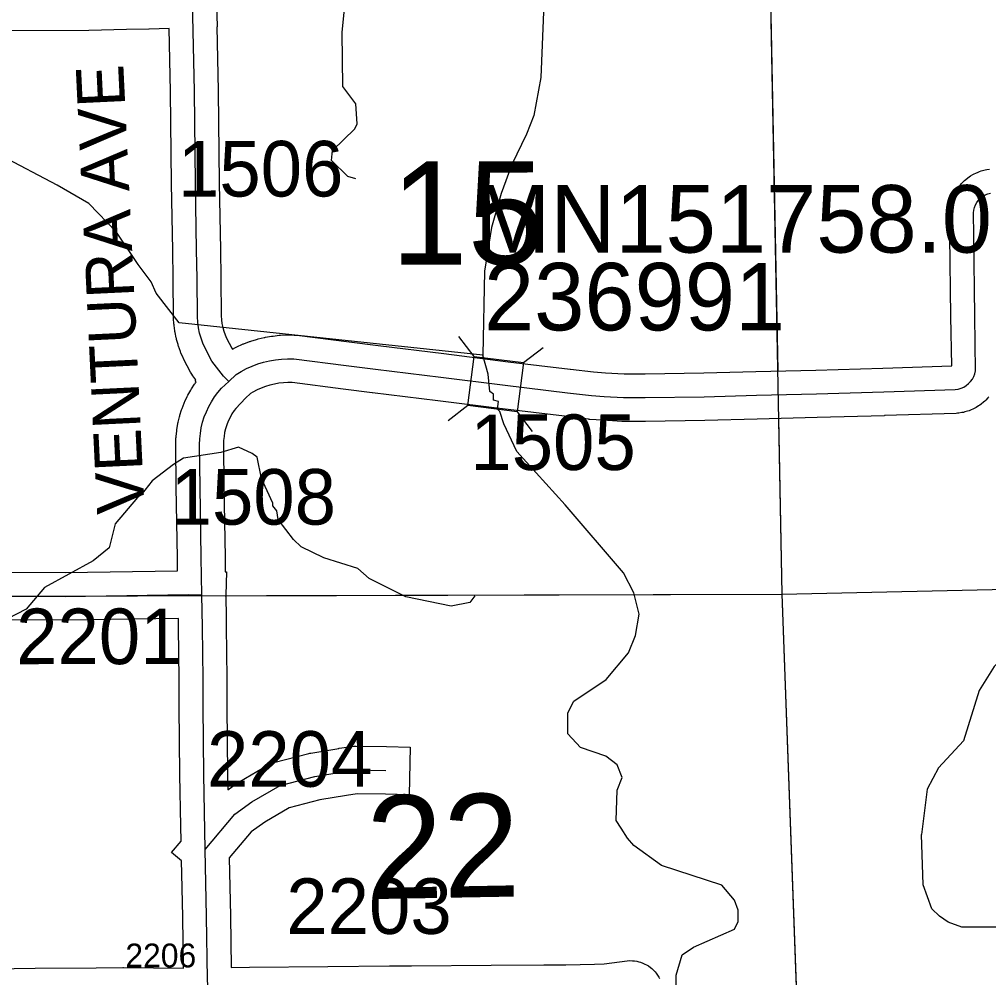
# Model space of a CAD drawing. Extents: x 23.6 to 68.7, y -63 to -29.
# Drawn here: x 53.581 to 54.801, y -42.96 to -41.753 of the extents above; entities that cross this region are included whole.
import ezdxf

# ---------------------------------------------------------------- set-up
doc = ezdxf.new("R2010")
doc.units = 0
for name, color, linetype in [('tdCoHydroRiver', 7, 'Continuous'), ('tdCoSecRdNmbr', 7, 'Continuous'), ('tdCoSecRdTxt', 7, 'Continuous'), ('tdCoSecRteBand', 7, 'Continuous'), ('tdCoSecRteCL', 7, 'Continuous'), ('tdCoSectLine', 7, 'Continuous'), ('tdCoSectLinePart', 7, 'Continuous'), ('tdCoSectNmbr', 7, 'Continuous'), ('tdCoStrucSec', 7, 'Continuous'), ('tdCoStrucSecCoName', 7, 'Continuous'), ('tdCoStrucSecFHWANum', 7, 'Continuous'), ('tdCoSurfEarth', 7, 'Continuous'), ('tdCoSurfGravel', 7, 'Continuous')]:
    doc.layers.add(name, color=color, linetype=linetype)

msp = doc.modelspace()

# ---------------------------------------------------------------- linework, layer by layer
at = {"layer": 'tdCoHydroRiver'}
for points in [[(54.0042, -41.9539), (53.9942, -41.9511), (53.9735, -41.9309), (53.9749, -41.9182), (54.003, -41.891), (54.006, -41.8847), (54.0041, -41.8594), (53.9881, -41.8375), (53.9872, -41.7697), (53.9914, -41.727)], [(54.2409, -41.7334), (54.2374, -41.8265), (54.2285, -41.874), (54.2193, -41.8978), (54.2008, -41.9359), (54.1871, -41.9724), (54.175, -42.0152), (54.1662, -42.0705), (54.1643, -42.1763)], [(54.1643, -42.1763), (53.7818, -42.1353), (53.753, -42.0978), (53.7465, -42.0836), (53.7304, -42.0617), (53.7031, -42.021), (53.6679, -41.9852), (53.6281, -41.962), (53.5582, -41.925), (53.5009, -41.8862), (53.4565, -41.8662), (53.4122, -41.862), (53.2875, -41.8573), (53.24, -41.8516)], [(54.3463, -42.7845), (54.3384, -42.7718), (54.332, -42.7623), (54.3334, -42.724), (54.3396, -42.7081), (54.3332, -42.6922), (54.319, -42.6811), (54.2873, -42.6704), (54.2713, -42.6533), (54.271, -42.6265), (54.2787, -42.6121), (54.3194, -42.5848), (54.3474, -42.5513), (54.3566, -42.5291), (54.361, -42.5022), (54.3543, -42.4755), (54.3414, -42.4504), (54.2677, -42.3645), (54.2069, -42.2973), (54.1907, -42.2628), (54.1857, -42.2471), (54.1825, -42.244), (54.184, -42.2345), (54.1777, -42.233), (54.1776, -42.2251), (54.1728, -42.222), (54.1709, -42.1999), (54.1643, -42.1763)], [(54.1539, -42.4795), (54.1477, -42.4875), (54.1241, -42.4925), (54.0671, -42.4806), (54.021, -42.4575), (54.0067, -42.445), (53.9639, -42.4314), (53.9353, -42.4175), (53.9257, -42.4082), (53.9065, -42.3831), (53.9047, -42.3721), (53.8999, -42.3659), (53.8999, -42.3627), (53.8853, -42.3313), (53.8802, -42.3045), (53.8738, -42.2999), (53.8564, -42.2922), (53.8344, -42.2988), (53.7871, -42.3057), (53.7746, -42.3137), (53.748, -42.3346), (53.734, -42.3521), (53.7293, -42.3554), (53.7013, -42.3888), (53.6938, -42.4189), (53.6735, -42.435), (53.6123, -42.4689), (53.589, -42.496), (53.5419, -42.5203)], [(54.9255, -42.4573), (54.9019, -42.4735), (54.8079, -42.5682), (54.7891, -42.5985), (54.7692, -42.6621), (54.7378, -42.6958), (54.7238, -42.7229), (54.7165, -42.7799)], [(54.8016, -43.4051), (54.7743, -43.3692), (54.7646, -43.3504), (54.7452, -43.3111), (54.7234, -43.212), (54.7186, -43.2041), (54.6914, -43.1792), (54.6549, -43.1591), (54.5439, -43.1179), (54.4563, -43.059), (54.4164, -43.0184), (54.4099, -43.0027), (54.4082, -42.9964), (54.4077, -42.957), (54.4153, -42.9316), (54.4294, -42.922), (54.4812, -42.8993), (54.4858, -42.8897), (54.4857, -42.8754), (54.4809, -42.8628), (54.4649, -42.8439), (54.3892, -42.8191), (54.3543, -42.794), (54.3463, -42.7845)], [(54.8205, -42.8966), (54.7674, -42.8969), (54.7501, -42.8906), (54.7391, -42.8828), (54.7296, -42.8734), (54.7184, -42.8434), (54.7165, -42.7799)]]:
    msp.add_lwpolyline(points, dxfattribs=at)
at = {"layer": 'tdCoSecRteBand'}
for points in [[(53.8287, -41.7329), (53.8297, -41.7626), (53.8292, -41.7626), (53.8311, -41.8427), (53.8311, -41.8429), (53.8311, -41.8432), (53.8322, -41.9595), (53.8337, -42.0429), (53.8337, -42.0429), (53.8337, -42.0429), (53.8343, -42.0791), (53.8343, -42.0792), (53.8343, -42.0794), (53.8348, -42.1267), (53.8351, -42.1317), (53.8357, -42.1364), (53.8367, -42.1411), (53.838, -42.1457), (53.8396, -42.1503), (53.8414, -42.1545), (53.8482, -42.1673), (53.849, -42.1684), (53.8527, -42.1664), (53.8536, -42.1659), (53.8544, -42.1655), (53.8614, -42.1624), (53.8623, -42.162), (53.8632, -42.1617), (53.8703, -42.159), (53.8712, -42.1587), (53.8721, -42.1584), (53.8794, -42.1562), (53.8803, -42.1559), (53.8813, -42.1557), (53.8887, -42.1539), (53.8896, -42.1537), (53.8906, -42.1535), (53.8981, -42.1522), (53.899, -42.1521), (53.9, -42.152), (53.9076, -42.1511), (53.9085, -42.151), (53.9095, -42.151), (53.9171, -42.1507), (53.9181, -42.1506), (53.919, -42.1506), (53.9267, -42.1508), (53.9282, -42.1508), (53.9298, -42.151), (53.9957, -42.1592), (53.9958, -42.1592), (53.9959, -42.1592), (54.0326, -42.164), (54.115, -42.174), (54.1151, -42.174), (54.1152, -42.174), (54.1961, -42.1844), (54.2742, -42.1936), (54.2743, -42.1936), (54.2744, -42.1936), (54.3037, -42.1972), (54.3187, -42.1982), (54.342, -42.1996)], [(53.5072, -42.4496), (53.6381, -42.4501), (53.7799, -42.4478), (53.7796, -42.4314), (53.7796, -42.4314), (53.7796, -42.4314), (53.7782, -42.3425), (53.7782, -42.3425), (53.7782, -42.3424), (53.7776, -42.2892), (53.7776, -42.2884), (53.7776, -42.2877), (53.7778, -42.2806), (53.7779, -42.2796), (53.778, -42.2786), (53.7787, -42.2716), (53.7788, -42.2706), (53.779, -42.2696), (53.7802, -42.2626), (53.7803, -42.2616), (53.7806, -42.2606), (53.7822, -42.2537), (53.7825, -42.2527), (53.7828, -42.2517), (53.7849, -42.245), (53.7852, -42.244), (53.7856, -42.2431), (53.7882, -42.2364), (53.7885, -42.2355), (53.789, -42.2346), (53.792, -42.2282), (53.7924, -42.2272), (53.7929, -42.2264), (53.7964, -42.2202), (53.7968, -42.2193), (53.7974, -42.2184), (53.8013, -42.2125), (53.8018, -42.2116), (53.8024, -42.2108), (53.8034, -42.2095), (53.802, -42.208), (53.803, -42.207), (53.7992, -42.2021), (53.7976, -42.2), (53.7963, -42.1977), (53.7878, -42.1815), (53.7873, -42.1805), (53.7869, -42.1795), (53.7841, -42.1732), (53.7837, -42.1722), (53.7834, -42.1713), (53.7811, -42.1648), (53.7807, -42.1638), (53.7805, -42.1628), (53.7786, -42.1562), (53.7783, -42.1552), (53.7781, -42.1542), (53.7768, -42.1475), (53.7765, -42.1465), (53.7764, -42.1455), (53.7755, -42.1387), (53.7754, -42.1377), (53.7753, -42.1366), (53.7748, -42.1298), (53.7748, -42.1289), (53.7748, -42.1281), (53.7743, -42.08), (53.7737, -42.044), (53.7722, -41.9604), (53.7722, -41.9603), (53.7722, -41.9602), (53.7711, -41.8439), (53.7692, -41.7646), (53.7442, -41.7654), (53.744, -41.7654), (53.7438, -41.7654), (53.7157, -41.7659), (53.6682, -41.7669), (53.668, -41.7669), (53.6679, -41.7669), (53.5687, -41.7677)], [(54.342, -42.1996), (54.3684, -42.1996), (54.4423, -42.1985), (54.5079, -42.1967), (54.508, -42.1966), (54.508, -42.1966), (54.5836, -42.1948), (54.668, -42.1924), (54.7545, -42.1895), (54.7536, -42.1274), (54.7536, -42.1274), (54.7536, -42.1274), (54.7523, -42.0258), (54.7523, -42.0258), (54.7523, -42.0258), (54.752, -41.9973), (54.752, -41.9953), (54.7522, -41.9934), (54.7526, -41.9899), (54.7529, -41.9879), (54.7533, -41.986), (54.7542, -41.9826), (54.7547, -41.9807), (54.7554, -41.9789), (54.7567, -41.9756), (54.7575, -41.9738), (54.7584, -41.9721), (54.7601, -41.969), (54.7611, -41.9673), (54.7622, -41.9658), (54.7644, -41.9629), (54.7655, -41.9614), (54.7669, -41.96), (54.7693, -41.9574), (54.7707, -41.956), (54.7722, -41.9548), (54.775, -41.9526), (54.7765, -41.9514), (54.7782, -41.9504), (54.7812, -41.9486), (54.7829, -41.9475), (54.7847, -41.9468), (54.7879, -41.9454), (54.7897, -41.9446), (54.7916, -41.944), (54.795, -41.943), (54.7968, -41.9425), (54.7988, -41.9422), (54.8023, -41.9417)], [(54.8014, -42.2286), (54.8001, -42.23), (54.7975, -42.2328), (54.7961, -42.2342), (54.7946, -42.2354), (54.7917, -42.2377), (54.7901, -42.239), (54.7884, -42.24), (54.7852, -42.2419), (54.7836, -42.243), (54.7818, -42.2438), (54.7783, -42.2453), (54.7765, -42.2461), (54.7746, -42.2466), (54.771, -42.2476), (54.7692, -42.2482), (54.7672, -42.2485), (54.7635, -42.2491), (54.7617, -42.2493), (54.76, -42.2494), (54.6699, -42.2523), (54.6698, -42.2524), (54.6698, -42.2524), (54.5853, -42.2548), (54.5852, -42.2548), (54.5851, -42.2548), (54.5095, -42.2566), (54.4438, -42.2584), (54.4436, -42.2584), (54.4435, -42.2584), (54.3691, -42.2596), (54.3689, -42.2596), (54.3687, -42.2596), (54.3411, -42.2596), (54.3401, -42.2596), (54.3392, -42.2595), (54.3151, -42.2581), (54.3151, -42.2581), (54.315, -42.2581), (54.2991, -42.2571), (54.2982, -42.257), (54.2972, -42.2569), (54.2671, -42.2531), (54.1889, -42.2439), (54.1888, -42.2439), (54.1886, -42.2439), (54.1077, -42.2336), (54.0252, -42.2235), (54.0251, -42.2235), (54.025, -42.2235), (53.9882, -42.2188), (53.924, -42.2107), (53.9188, -42.2106), (53.9131, -42.2109), (53.9073, -42.2115), (53.9017, -42.2125), (53.896, -42.2138), (53.8905, -42.2155), (53.8851, -42.2175), (53.8799, -42.2199), (53.8748, -42.2226), (53.8718, -42.2244), (53.8655, -42.2304), (53.8531, -42.2433), (53.8511, -42.2459), (53.8483, -42.2502), (53.8459, -42.2546), (53.8437, -42.2592), (53.8419, -42.2639), (53.8403, -42.2688), (53.8391, -42.2737), (53.8383, -42.2787), (53.8378, -42.2838), (53.8376, -42.2891), (53.8382, -42.3416), (53.8396, -42.4304), (53.8399, -42.4476), (53.8399, -42.449), (53.8413, -42.449), (53.8404, -42.4783), (53.8409, -42.5076), (53.8411, -42.518), (53.8411, -42.5181), (53.8411, -42.5181), (53.842, -42.5836), (53.842, -42.5838), (53.842, -42.5841), (53.842, -42.619), (53.8427, -42.7038), (53.843, -42.7237), (53.8558, -42.7146), (53.857, -42.7138), (53.8582, -42.7131), (53.8937, -42.6924), (53.8973, -42.6904), (53.9012, -42.6894), (53.9449, -42.6779), (53.9463, -42.6776), (53.9476, -42.6774), (53.9829, -42.6715), (53.983, -42.6714), (53.9832, -42.6714), (53.9994, -42.6689), (54.002, -42.6685), (54.0046, -42.6685), (54.0427, -42.6692), (54.0727, -42.6698), (54.0716, -42.7298), (54.0416, -42.7292), (54.0061, -42.7286), (53.9926, -42.7307), (53.9588, -42.7363), (53.9203, -42.7464), (53.8895, -42.7643), (53.8724, -42.7764), (53.8447, -42.8095), (53.8464, -42.8826), (53.8464, -42.8827), (53.8464, -42.8828), (53.8474, -42.9474), (53.8703, -42.9471), (53.8704, -42.9471), (53.8704, -42.9471), (53.9691, -42.9461), (53.9691, -42.9461), (53.9691, -42.9461), (54.0466, -42.9454), (54.0466, -42.9454), (54.0466, -42.9454), (54.0742, -42.9453), (54.1745, -42.9446), (54.1745, -42.9446), (54.1746, -42.9446), (54.241, -42.9443), (54.2686, -42.9441), (54.3049, -42.9435), (54.3169, -42.9427), (54.3461, -42.9391), (54.3494, -42.9387), (54.3528, -42.939), (54.355, -42.9392), (54.3579, -42.9395), (54.3607, -42.9404), (54.3629, -42.941), (54.3657, -42.9419), (54.3683, -42.9432), (54.3703, -42.9443), (54.3728, -42.9456), (54.3751, -42.9475), (54.3769, -42.9489), (54.3791, -42.9508), (54.381, -42.953), (54.3824, -42.9547), (54.3843, -42.957), (54.3857, -42.9595), (54.3868, -42.9615)], [(53.521, -42.9494), (53.6004, -42.9484), (53.6005, -42.9484), (53.6007, -42.9484), (53.6772, -42.9481), (53.7108, -42.9474), (53.7113, -42.9474), (53.7117, -42.9474), (53.7874, -42.9482), (53.7865, -42.8838), (53.7852, -42.8295), (53.7851, -42.8295), (53.7847, -42.8132), (53.7722, -42.8027), (53.7842, -42.7884), (53.7838, -42.7696), (53.7839, -42.7696), (53.7827, -42.7048), (53.7827, -42.7046), (53.7827, -42.7045), (53.782, -42.6193), (53.782, -42.6192), (53.782, -42.6191), (53.782, -42.5843), (53.7811, -42.519), (53.7809, -42.5078), (53.6388, -42.5101), (53.6385, -42.5101), (53.6382, -42.5101), (53.5077, -42.5096)]]:
    msp.add_lwpolyline(points, dxfattribs=at)
at = {"layer": 'tdCoSecRteCL'}
for points in [[(53.8444, -42.2091), (53.8375, -42.2024), (53.8229, -42.1837), (53.8144, -42.1675), (53.8116, -42.1612), (53.8094, -42.1548), (53.8075, -42.1482), (53.8061, -42.1415), (53.8052, -42.1347), (53.8048, -42.1278), (53.8043, -42.0796), (53.8037, -42.0434), (53.8022, -41.9599), (53.8011, -41.8434), (53.7989, -41.7492), (53.7987, -41.7337)], [(53.8444, -42.2091), (53.8534, -42.2005), (53.8599, -42.1965), (53.8667, -42.1929), (53.8737, -42.1898), (53.8809, -42.1871), (53.8882, -42.1849), (53.8956, -42.1831), (53.9032, -42.1818), (53.9108, -42.181), (53.9184, -42.1806), (53.9261, -42.1808), (53.992, -42.189), (54.0289, -42.1938), (54.1114, -42.2038), (54.1924, -42.2141), (54.2707, -42.2234), (54.3009, -42.2271), (54.3169, -42.2281), (54.3411, -42.2296), (54.3687, -42.2296), (54.443, -42.2284), (54.5088, -42.2266), (54.5844, -42.2248), (54.6689, -42.2224), (54.759, -42.2194), (54.7627, -42.2188), (54.7663, -42.2178), (54.7697, -42.2163), (54.7729, -42.2144), (54.7758, -42.212), (54.7784, -42.2093), (54.7806, -42.2063), (54.7824, -42.203), (54.7837, -42.1995), (54.7846, -42.1959), (54.7836, -42.127), (54.7823, -42.0254), (54.782, -41.997), (54.7824, -41.9935), (54.7833, -41.99), (54.7846, -41.9867), (54.7863, -41.9837), (54.7884, -41.9808), (54.7909, -41.9783), (54.7937, -41.9761), (54.7967, -41.9743), (54.7999, -41.9728), (54.8033, -41.9719)], [(53.8104, -42.4781), (53.8096, -42.4309), (53.8082, -42.3421), (53.8076, -42.2888), (53.8078, -42.2817), (53.8085, -42.2746), (53.8097, -42.2676), (53.8114, -42.2607), (53.8135, -42.254), (53.8161, -42.2474), (53.8191, -42.2409), (53.8226, -42.2347), (53.8264, -42.2288), (53.8307, -42.2231), (53.8353, -42.2177), (53.8444, -42.2091)], [(53.0665, -42.4848), (53.0763, -42.4842), (53.2245, -42.4832), (53.2634, -42.4835), (53.3222, -42.4833), (53.4288, -42.4829), (53.5071, -42.4796), (53.6383, -42.4801), (53.7931, -42.4776), (53.8104, -42.4781)], [(53.8145, -42.7989), (53.8127, -42.7042), (53.812, -42.6191), (53.812, -42.5841), (53.8111, -42.5186), (53.8104, -42.4781)], [(53.8145, -42.7989), (53.8518, -42.7542), (53.8732, -42.739), (53.9088, -42.7184), (53.9525, -42.707), (53.9878, -42.7011), (54.004, -42.6985), (54.0422, -42.6992)], [(53.8182, -42.9781), (53.8176, -42.9622), (53.8164, -42.8833), (53.8145, -42.7989)]]:
    msp.add_lwpolyline(points, dxfattribs=at)
at = {"layer": 'tdCoSectLine'}
for points in [[(54.5215, -41.4699), (54.5408, -42.4771)], [(54.5408, -42.4771), (55.543, -42.455)], [(53.5673, -42.4798), (54.5408, -42.4771)], [(54.5408, -42.4771), (54.5772, -43.4748)]]:
    msp.add_lwpolyline(points, dxfattribs=at)
at = {"layer": 'tdCoSectLinePart'}
for points in [[(54.5215, -41.4699), (54.5354, -42.1959)], [(54.5366, -42.256), (54.5408, -42.4771)], [(54.5408, -42.4771), (55.543, -42.455)], [(53.8396, -42.4791), (54.5408, -42.4771)], [(54.5408, -42.4771), (54.5706, -43.2943)]]:
    msp.add_lwpolyline(points, dxfattribs=at)
at = {"layer": 'tdCoStrucSec'}
for p, q in [((54.1531, -42.1776), (54.134, -42.1528)), ((54.2152, -42.1855), (54.24, -42.1664)), ((54.1452, -42.2397), (54.1204, -42.2588)), ((54.2073, -42.2476), (54.2264, -42.2724))]:
    msp.add_line(p, q, dxfattribs=at)
msp.add_lwpolyline([(54.1531, -42.1776), (54.2152, -42.1855), (54.2073, -42.2476), (54.1452, -42.2397)], close=True, dxfattribs=at)
at = {"layer": 'tdCoSurfEarth'}
msp.add_lwpolyline([(53.3222, -42.4833), (53.4288, -42.4829), (53.5071, -42.4796), (53.6383, -42.4801), (53.7931, -42.4776), (53.8104, -42.4781)], dxfattribs=at)
at = {"layer": 'tdCoSurfGravel'}
for points in [[(53.8176, -42.9622), (53.8164, -42.8833), (53.8145, -42.7989), (53.8127, -42.7042), (53.812, -42.6191), (53.812, -42.5841), (53.8111, -42.5186), (53.8104, -42.4781), (53.8096, -42.4309), (53.8082, -42.3421), (53.8076, -42.2888), (53.8078, -42.2817), (53.8085, -42.2746), (53.8097, -42.2676), (53.8114, -42.2607), (53.8135, -42.254), (53.8161, -42.2474), (53.8191, -42.2409), (53.8226, -42.2347), (53.8264, -42.2288), (53.8307, -42.2231), (53.8353, -42.2177), (53.8444, -42.2091), (53.8375, -42.2024), (53.8229, -42.1837), (53.8144, -42.1675), (53.8116, -42.1612), (53.8094, -42.1548), (53.8075, -42.1482), (53.8061, -42.1415), (53.8052, -42.1347), (53.8048, -42.1278), (53.8043, -42.0796), (53.8037, -42.0434), (53.8022, -41.9599), (53.8011, -41.8434), (53.7989, -41.7492)], [(53.8444, -42.2091), (53.8534, -42.2005), (53.8599, -42.1965), (53.8667, -42.1929), (53.8737, -42.1898), (53.8809, -42.1871), (53.8882, -42.1849), (53.8956, -42.1831), (53.9032, -42.1818), (53.9108, -42.181), (53.9184, -42.1806), (53.9261, -42.1808), (53.992, -42.189), (54.0289, -42.1938), (54.1114, -42.2038), (54.1924, -42.2141), (54.2707, -42.2234), (54.3009, -42.2271), (54.3169, -42.2281), (54.3411, -42.2296), (54.3687, -42.2296), (54.443, -42.2284), (54.5088, -42.2266), (54.5844, -42.2248), (54.6689, -42.2224), (54.759, -42.2194), (54.7627, -42.2188), (54.7663, -42.2178), (54.7697, -42.2163), (54.7729, -42.2144), (54.7758, -42.212), (54.7784, -42.2093), (54.7806, -42.2063), (54.7824, -42.203), (54.7837, -42.1995), (54.7846, -42.1959), (54.7836, -42.127), (54.7823, -42.0254), (54.782, -41.997), (54.7824, -41.9935), (54.7833, -41.99), (54.7846, -41.9867), (54.7863, -41.9837), (54.7884, -41.9808), (54.7909, -41.9783), (54.7937, -41.9761), (54.7967, -41.9743), (54.7999, -41.9728), (54.8033, -41.9719)], [(53.8145, -42.7989), (53.8518, -42.7542), (53.8732, -42.739), (53.9088, -42.7184), (53.9525, -42.707), (53.9878, -42.7011), (54.004, -42.6985), (54.0422, -42.6992)]]:
    msp.add_lwpolyline(points, dxfattribs=at)

# ---------------------------------------------------------------- texts
at = {"layer": 'tdCoSecRdNmbr'}
for s, height, rotation, p in [('1506', 0.07, 0.041, (53.7804, -41.9763)), ('1505', 0.07, 0.0413, (54.1485, -42.3209)), ('1508', 0.07, 0.041, (53.7711, -42.3897)), ('2201', 0.07, 0.0408, (53.5766, -42.5654)), ('2204', 0.07, 0.041, (53.8169, -42.7199)), ('2203', 0.07, 0.0412, (53.9168, -42.9053)), ('2206', 0.03, 0.0409, (53.7141, -42.9474))]:
    msp.add_text(s, height=height, rotation=rotation, dxfattribs=at).set_placement(p)
at = {"layer": 'tdCoSecRdTxt'}
msp.add_text('VENTURA AVE', height=0.06, rotation=92.7371, dxfattribs=at).set_placement((53.7385, -42.3746))
at = {"layer": 'tdCoSectNmbr'}
for s, rotation, p in [('15', 0.0411, (54.0484, -42.062)), ('22', 1.0411, (54.0185, -42.8615))]:
    msp.add_text(s, height=0.13, rotation=rotation, dxfattribs=at).set_placement(p)
at = {"layer": 'tdCoStrucSecCoName'}
msp.add_text('MN151758.0', height=0.085, dxfattribs=at).set_placement((54.1544, -42.0469))
at = {"layer": 'tdCoStrucSecFHWANum'}
msp.add_text('236991', height=0.085, dxfattribs=at).set_placement((54.1656, -42.1449))

doc.saveas('drawing.dxf')
